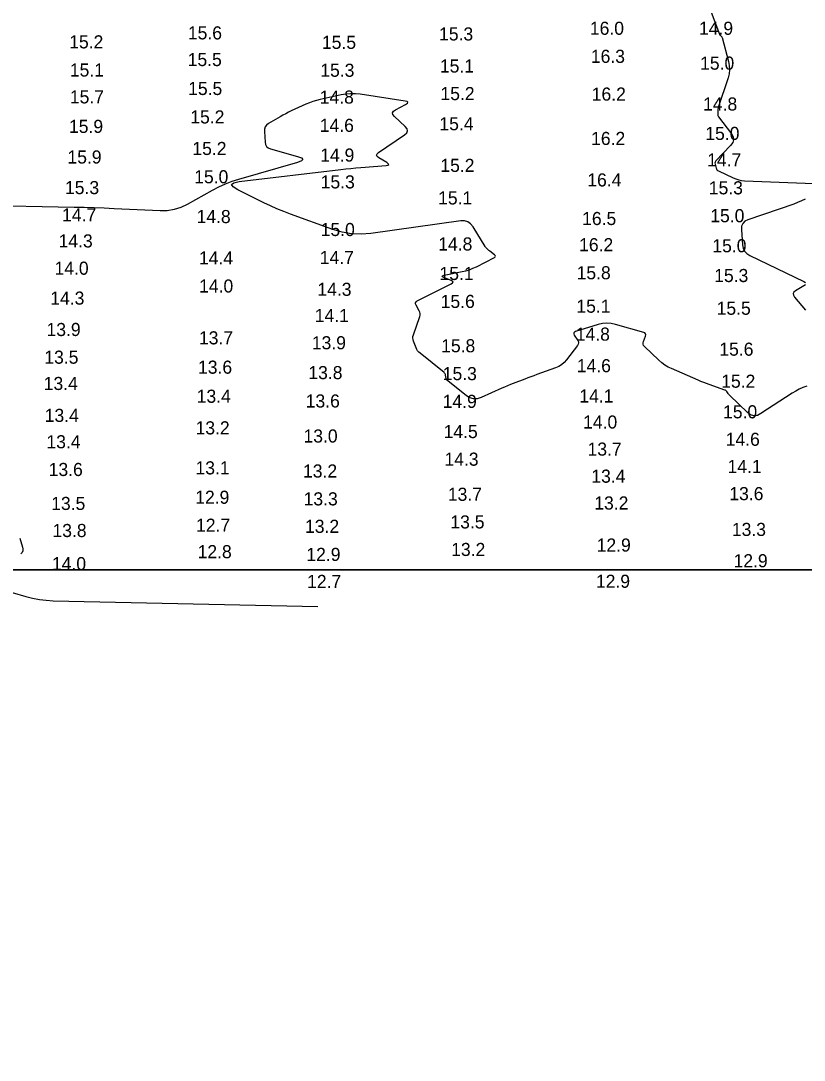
# Model space of a CAD drawing. Extents: x 988130 to 1132882, y 654656 to 841453.
# Drawn here: x 1046133.3 to 1046432.1, y 763970.9 to 764367.6 of the extents above; entities that cross this region are included whole.
import ezdxf

# ---------------------------------------------------------------- set-up
doc = ezdxf.new("R2010")
doc.units = 0
for name, color, linetype in [('V-ANNO-KEYM', 7, 'Continuous'), ('V-TOPO-MAJR', 7, 'Continuous'), ('V-TOPO-SOUN', 7, 'Continuous')]:
    doc.layers.add(name, color=color, linetype=linetype)

msp = doc.modelspace()

# ---------------------------------------------------------------- linework, layer by layer
at = {"layer": 'V-ANNO-KEYM'}
for points in [[(1122485, 764158), (1122485, 770599), (1014460, 770599), (1014460, 764158), (1067910.3, 764158)], [(1097827.35, 764158), (1014460, 764158), (1014460, 757716), (1073127.88, 757716)]]:
    msp.add_lwpolyline(points, dxfattribs=at)
at = {"layer": 'V-TOPO-MAJR'}
for points in [[(1046396.64, 764370.93), (1046399.76, 764362.55), (1046399.81, 764362.42), (1046399.88, 764362.3), (1046399.97, 764362.19), (1046400.07, 764362.09), (1046400.48, 764361.71), (1046400.58, 764361.61), (1046400.66, 764361.5), (1046400.72, 764361.37), (1046400.77, 764361.24), (1046403.23, 764352.11), (1046403.53, 764350.54), (1046403.61, 764348.98), (1046403.45, 764347.43), (1046403.06, 764345.88), (1046399.33, 764334.5), (1046399.25, 764334.21), (1046399.19, 764333.91), (1046399.15, 764333.62), (1046399.13, 764333.32), (1046399.12, 764332.11), (1046399.13, 764331.81), (1046399.2, 764331.53), (1046399.31, 764331.27), (1046399.47, 764331.02), (1046404.32, 764324.5), (1046404.96, 764323.34), (1046405.12, 764322.22), (1046404.82, 764321.12), (1046404.04, 764320.06), (1046398.44, 764314.22), (1046398.22, 764313.93), (1046398.09, 764313.61), (1046398.05, 764313.28), (1046398.1, 764312.92), (1046398.5, 764311.42), (1046398.62, 764311.07), (1046398.82, 764310.78), (1046399.07, 764310.54), (1046399.39, 764310.34), (1046404.98, 764307.69), (1046406.04, 764307.25), (1046407.13, 764306.93), (1046408.25, 764306.71), (1046409.39, 764306.61), (1046439.03, 764305.45)], [(1046433.07, 764228.16), (1046431.63, 764227.63), (1046430.22, 764227.02), (1046428.86, 764226.31), (1046427.54, 764225.51), (1046415.58, 764217.68), (1046414.23, 764217.03), (1046412.92, 764216.9), (1046411.67, 764217.27), (1046410.46, 764218.15), (1046403.68, 764224.64), (1046403.52, 764224.81), (1046403.36, 764224.98), (1046403.21, 764225.17), (1046403.08, 764225.36), (1046402.55, 764226.14), (1046402.4, 764226.33), (1046402.24, 764226.48), (1046402.05, 764226.6), (1046401.84, 764226.69), (1046395.89, 764228.79), (1046394.83, 764229.17), (1046393.77, 764229.57), (1046392.73, 764229.99), (1046391.69, 764230.43), (1046381.47, 764234.85), (1046380.16, 764235.48), (1046378.93, 764236.23), (1046377.76, 764237.08), (1046376.67, 764238.03), (1046371.16, 764243.31), (1046370.83, 764243.72), (1046370.65, 764244.17), (1046370.62, 764244.65), (1046370.75, 764245.17), (1046371.59, 764247.3), (1046371.7, 764247.78), (1046371.62, 764248.17), (1046371.36, 764248.47), (1046370.9, 764248.67), (1046360.08, 764251.72), (1046358.44, 764252.06), (1046356.81, 764252.17), (1046355.17, 764252.03), (1046353.54, 764251.65), (1046344.91, 764249.01), (1046344.45, 764248.8), (1046344.21, 764248.5), (1046344.2, 764248.12), (1046344.42, 764247.66), (1046345.72, 764245.65), (1046345.97, 764245.15), (1046346.03, 764244.66), (1046345.93, 764244.18), (1046345.65, 764243.7), (1046341.44, 764238.18), (1046340.56, 764237.18), (1046339.56, 764236.33), (1046338.46, 764235.65), (1046337.23, 764235.11), (1046330.06, 764232.56), (1046328.94, 764232.15), (1046327.82, 764231.74), (1046326.71, 764231.33), (1046325.59, 764230.9), (1046321.15, 764229.19), (1046320.04, 764228.75), (1046318.94, 764228.3), (1046317.84, 764227.84), (1046316.75, 764227.36), (1046308.84, 764223.84), (1046307.38, 764223.39), (1046305.97, 764223.35), (1046304.62, 764223.73), (1046303.31, 764224.52), (1046296.14, 764230.15), (1046295.92, 764230.36), (1046295.74, 764230.59), (1046295.62, 764230.86), (1046295.54, 764231.15), (1046295.31, 764232.37), (1046295.23, 764232.66), (1046295.11, 764232.93), (1046294.93, 764233.17), (1046294.71, 764233.37), (1046285.56, 764240.74), (1046285.07, 764241.18), (1046284.66, 764241.68), (1046284.31, 764242.22), (1046284.04, 764242.81), (1046283.08, 764245.29), (1046282.9, 764245.92), (1046282.83, 764246.54), (1046282.88, 764247.16), (1046283.04, 764247.79), (1046285.49, 764254.71), (1046285.63, 764255.29), (1046285.64, 764255.86), (1046285.52, 764256.41), (1046285.28, 764256.95), (1046284.03, 764259.09), (1046283.83, 764259.6), (1046283.84, 764260.03), (1046284.07, 764260.41), (1046284.51, 764260.72), (1046297.48, 764267.25), (1046297.98, 764267.58), (1046298.14, 764267.9), (1046297.96, 764268.2), (1046297.43, 764268.5), (1046294.64, 764269.64), (1046294.12, 764269.91), (1046293.96, 764270.14), (1046294.16, 764270.34), (1046294.72, 764270.5), (1046301.68, 764271.88), (1046303.07, 764272.21), (1046304.43, 764272.63), (1046305.75, 764273.15), (1046307.04, 764273.76), (1046313.94, 764277.34), (1046314.24, 764277.55), (1046314.36, 764277.78), (1046314.28, 764278.03), (1046314.02, 764278.29), (1046312.2, 764279.66), (1046312.03, 764279.79), (1046311.87, 764279.92), (1046311.71, 764280.06), (1046311.55, 764280.21), (1046310.94, 764280.8), (1046310.8, 764280.95), (1046310.66, 764281.11), (1046310.53, 764281.28), (1046310.42, 764281.46), (1046305.77, 764289.02), (1046304.87, 764290.15), (1046303.78, 764290.9), (1046302.52, 764291.26), (1046301.07, 764291.24), (1046266.82, 764286.5), (1046263.1, 764286.21), (1046259.43, 764286.37), (1046255.81, 764286.97), (1046252.24, 764288.03), (1046236.15, 764293.83), (1046233.55, 764294.8), (1046230.99, 764295.86), (1046228.47, 764296.98), (1046225.97, 764298.18), (1046216.05, 764303.13), (1046214.22, 764304.26), (1046213.71, 764305.15), (1046214.5, 764305.82), (1046216.59, 764306.26), (1046255.41, 764310.88), (1046257.31, 764311.1), (1046259.21, 764311.3), (1046261.11, 764311.48), (1046263.01, 764311.64), (1046272.64, 764312.43), (1046273.33, 764312.55), (1046273.6, 764312.77), (1046273.45, 764313.09), (1046272.89, 764313.5), (1046269.8, 764315.36), (1046269.22, 764315.82), (1046269.01, 764316.3), (1046269.19, 764316.8), (1046269.74, 764317.3), (1046279.66, 764324.08), (1046280.48, 764324.84), (1046280.8, 764325.63), (1046280.61, 764326.45), (1046279.91, 764327.32), (1046275.81, 764331.14), (1046275.22, 764331.86), (1046275.09, 764332.52), (1046275.39, 764333.11), (1046276.15, 764333.65), (1046280.05, 764335.68), (1046280.77, 764336.14), (1046280.97, 764336.52), (1046280.66, 764336.81), (1046279.83, 764337.02), (1046262.72, 764339.58), (1046260.89, 764339.77), (1046259.08, 764339.79), (1046257.26, 764339.64), (1046255.46, 764339.33), (1046247.42, 764337.57), (1046246.04, 764337.23), (1046244.69, 764336.82), (1046243.36, 764336.34), (1046242.05, 764335.78), (1046236.46, 764333.23), (1046235.38, 764332.72), (1046234.32, 764332.18), (1046233.27, 764331.61), (1046232.23, 764331.02), (1046227.8, 764328.4), (1046227.05, 764327.83), (1046226.53, 764327.13), (1046226.25, 764326.31), (1046226.2, 764325.37), (1046226.46, 764321.36), (1046226.64, 764320.44), (1046227.05, 764319.71), (1046227.68, 764319.17), (1046228.53, 764318.8), (1046238.83, 764315.88), (1046240.36, 764315.3), (1046240.87, 764314.72), (1046240.36, 764314.14), (1046238.83, 764313.56), (1046216.38, 764307.12), (1046213.76, 764306.29), (1046211.21, 764305.32), (1046208.72, 764304.19), (1046206.3, 764302.92), (1046196.71, 764297.53), (1046194.27, 764296.37), (1046191.74, 764295.57), (1046189.13, 764295.15), (1046186.43, 764295.09), (1046168.92, 764295.9), (1046165.08, 764296.06), (1046161.25, 764296.2), (1046157.41, 764296.31), (1046153.58, 764296.4), (1046116.71, 764297.15)], [(1046432.51, 764299.61), (1046431.07, 764298.9), (1046429.6, 764298.27), (1046428.09, 764297.7), (1046410.66, 764291.68), (1046409.49, 764291.09), (1046408.68, 764290.26), (1046408.23, 764289.19), (1046408.15, 764287.88), (1046408.54, 764282.15), (1046408.79, 764280.81), (1046409.34, 764279.69), (1046410.18, 764278.76), (1046411.33, 764278.04), (1046431.94, 764268.15), (1046432.57, 764267.75)], [(1046432.6, 764266.88), (1046432.01, 764266.42), (1046428.83, 764264.55), (1046428.2, 764264.05), (1046427.93, 764263.49), (1046428, 764262.87), (1046428.42, 764262.19), (1046432.64, 764257.12)], [(1046132.94, 764170.16), (1046133.98, 764166.74), (1046134.11, 764166.01), (1046134.03, 764165.34), (1046133.75, 764164.72), (1046133.27, 764164.17)], [(1046124.68, 764150.88), (1046135.23, 764147.85), (1046137.77, 764147.21), (1046140.35, 764146.73), (1046142.95, 764146.42), (1046145.57, 764146.28), (1046246.57, 764144.07)]]:
    msp.add_lwpolyline(points, dxfattribs=at)

# ---------------------------------------------------------------- texts
at = {"layer": 'V-TOPO-SOUN'}
for s, p in [('16.0 ', (1046350.35, 764362.29)), ('14.9 ', (1046391.97, 764362.28)), ('15.2 ', (1046151.75, 764357.1)), ('15.6 ', (1046197, 764360.53)), ('15.5 ', (1046248.14, 764356.92)), ('15.3 ', (1046292.83, 764360.12)), ('15.5 ', (1046196.94, 764350.35)), ('16.3 ', (1046350.72, 764351.58)), ('15.0 ', (1046392.4, 764348.97)), ('15.1 ', (1046151.98, 764346.36)), ('15.3 ', (1046247.52, 764346.26)), ('15.1 ', (1046293.14, 764347.88)), ('15.5 ', (1046197.11, 764339.3)), ('15.2 ', (1046293.35, 764337.35)), ('16.2 ', (1046351.06, 764337.17)), ('15.7 ', (1046151.99, 764336.09)), ('14.8 ', (1046247.31, 764336.03)), ('14.8 ', (1046393.54, 764333.38)), ('15.9 ', (1046151.66, 764324.84)), ('15.2 ', (1046197.93, 764328.44)), ('14.6 ', (1046247.32, 764325.25)), ('15.4 ', (1046292.96, 764325.85)), ('15.0 ', (1046394.39, 764322.16)), ('16.2 ', (1046350.82, 764320.23)), ('15.9 ', (1046151.07, 764313.15)), ('15.2 ', (1046198.73, 764316.4)), ('14.9 ', (1046247.49, 764313.89)), ('15.2 ', (1046293.32, 764309.95)), ('14.7 ', (1046395.09, 764312.02)), ('15.0 ', (1046199.42, 764305.61)), ('15.3 ', (1046150.14, 764301.47)), ('15.3 ', (1046247.67, 764303.65)), ('16.4 ', (1046349.37, 764304.4)), ('15.3 ', (1046395.72, 764301.38)), ('15.1 ', (1046292.46, 764297.52)), ('14.7 ', (1046149.02, 764291.03)), ('14.8 ', (1046200.32, 764290.41)), ('16.5 ', (1046347.4, 764289.67)), ('15.0 ', (1046396.28, 764290.74)), ('15.0 ', (1046247.67, 764285.47)), ('14.3 ', (1046147.69, 764281.11)), ('14.8 ', (1046292.51, 764279.95)), ('16.2 ', (1046346.25, 764279.67)), ('15.0 ', (1046397.07, 764279.28)), ('14.4 ', (1046201.24, 764274.62)), ('14.7 ', (1046247.33, 764274.79)), ('14.0 ', (1046146.14, 764270.7)), ('15.1 ', (1046292.98, 764268.68)), ('15.8 ', (1046345.29, 764268.96)), ('15.3 ', (1046397.77, 764267.91)), ('14.0 ', (1046201.29, 764263.91)), ('14.3 ', (1046246.42, 764262.65)), ('14.3 ', (1046144.51, 764259.28)), ('15.6 ', (1046293.44, 764258.03)), ('15.1 ', (1046345.21, 764256.2)), ('15.5 ', (1046398.71, 764255.41)), ('14.1 ', (1046245.41, 764252.66)), ('13.9 ', (1046143.09, 764247.3)), ('14.8 ', (1046344.98, 764245.54)), ('13.7 ', (1046201.23, 764244.12)), ('13.9 ', (1046244.29, 764242.24)), ('15.8 ', (1046293.62, 764241.09)), ('15.6 ', (1046399.73, 764239.79)), ('13.5 ', (1046142.25, 764236.73)), ('13.6 ', (1046200.88, 764232.92)), ('13.8 ', (1046242.97, 764230.85)), ('15.3 ', (1046294.23, 764230.46)), ('14.6 ', (1046345.37, 764233.49)), ('13.4 ', (1046142.02, 764226.7)), ('15.2 ', (1046400.45, 764227.56)), ('13.4 ', (1046200.38, 764221.83)), ('14.1 ', (1046346.34, 764221.93)), ('13.6 ', (1046241.96, 764220.02)), ('14.9 ', (1046294.19, 764219.87)), ('13.4 ', (1046142.4, 764214.52)), ('15.0 ', (1046401.16, 764215.88)), ('14.0 ', (1046347.77, 764211.99)), ('13.2 ', (1046199.94, 764209.76)), ('13.0 ', (1046241.12, 764206.65)), ('14.5 ', (1046294.56, 764208.33)), ('13.4 ', (1046143.05, 764204.45)), ('14.6 ', (1046402.16, 764205.4)), ('13.7 ', (1046349.46, 764201.64)), ('13.1 ', (1046199.91, 764194.49)), ('14.3 ', (1046294.89, 764197.8)), ('14.1 ', (1046402.86, 764195.04)), ('13.6 ', (1046143.91, 764193.87)), ('13.2 ', (1046240.93, 764193.28)), ('13.4 ', (1046350.91, 764191.31)), ('12.9 ', (1046199.81, 764183.27)), ('13.3 ', (1046241.16, 764182.65)), ('13.7 ', (1046296.17, 764184.4)), ('13.6 ', (1046403.55, 764184.65)), ('13.5 ', (1046144.86, 764180.9)), ('13.2 ', (1046352.03, 764181.07)), ('13.8 ', (1046145.36, 764170.57)), ('12.7 ', (1046200.12, 764172.59)), ('13.2 ', (1046241.7, 764172.17)), ('13.5 ', (1046297.15, 764173.85)), ('13.3 ', (1046404.51, 764170.99)), ('12.8 ', (1046200.72, 764162.49)), ('13.2 ', (1046297.44, 764163.34)), ('12.9 ', (1046352.94, 764165.02)), ('12.9 ', (1046242.21, 764161.45)), ('12.9 ', (1046405.16, 764159.03)), ('14.0 ', (1046145.16, 764157.92)), ('12.7 ', (1046242.49, 764151.13)), ('12.9 ', (1046352.66, 764151.19))]:
    msp.add_text(s, height=5, rotation=360, dxfattribs=at).set_placement(p)

doc.saveas('drawing.dxf')
